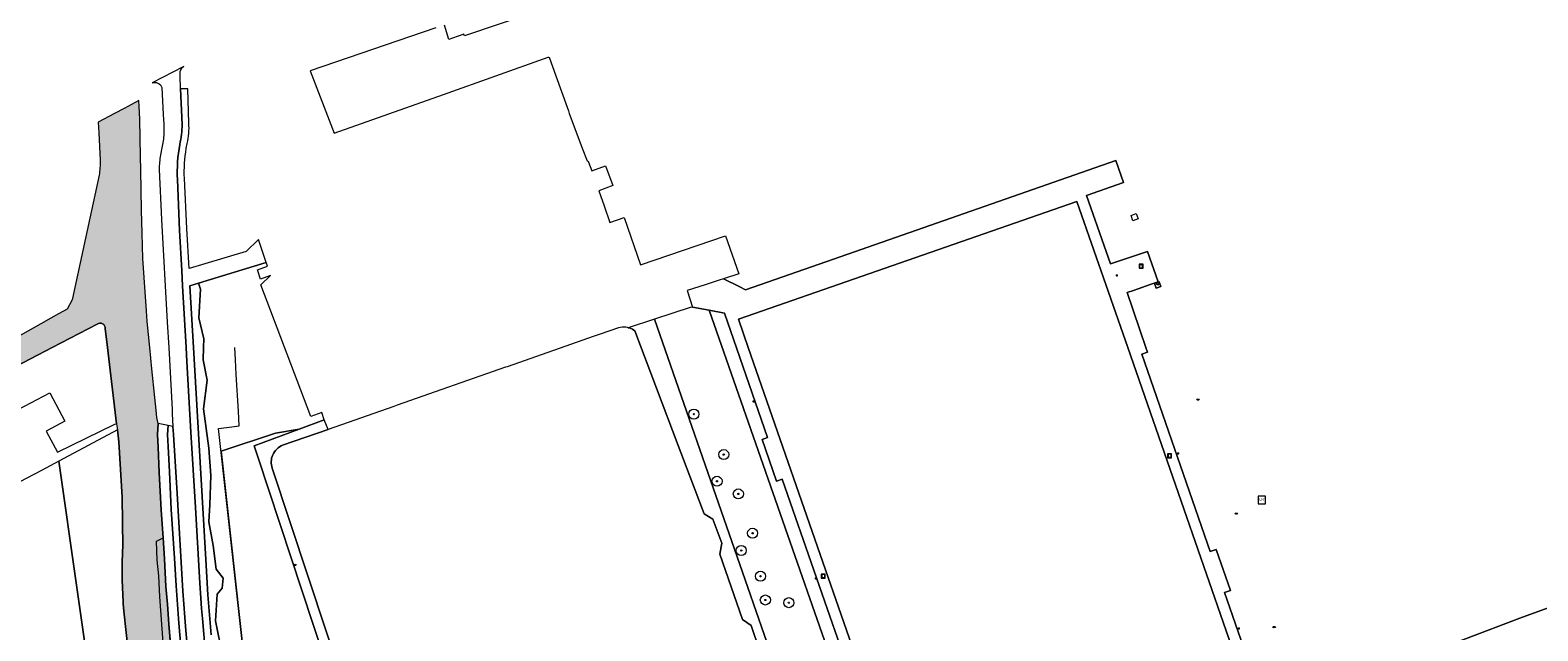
# Model space of a CAD drawing. Header units: metres. Extents: x 125349 to 128236, y 501602 to 503797.
# Tile 559 of 656: x 126726 to 127025, y 502944 to 503063. Entities that reach past the tile are written whole.
import ezdxf
from ezdxf.enums import TextEntityAlignment as Align

# ---------------------------------------------------------------- set-up
doc = ezdxf.new("R2010")
doc.units = ezdxf.units.M
doc.layers.get('0').update_dxf_attribs({"linetype": 'CONTINUOUS'})
for name, color, linetype, lineweight in [('B-WE-GK-BESCHOEIING-G', 130, 'GK-BESCHOEIING-SO', 18), ('B-WE-GR-BEPLANTING_CULTUUR_BOSPLANTSOEN-GV', 90, 'CONTINUOUS', 18), ('B-WE-GR-BOOM-S-500', 90, 'CONTINUOUS', 18), ('B-WE-GR-GRAS-GV', 60, 'CONTINUOUS', 13), ('B-WE-GR-GROENVOORZIENING-GV', 80, 'CONTINUOUS', 18), ('B-WE-IE-MEUBILAIR-S', 7, 'CONTINUOUS', 18), ('B-WE-IE-MEUBILAIR_WEGMEUBILAIR-S', 7, 'CONTINUOUS', 18), ('B-WE-IE-MEUBILAIR_WEGMEUBILAIR_AFVALBAK-S', 7, 'CONTINUOUS', 18), ('B-WE-IE-TERREINAFSCHEIDING_KUNSTMATIG_HEKWERK-G', 20, 'IE-TERREINAFSCHEIDING_KUNSTMATIG-SO', 18), ('B-WE-OG-TERREIN_BEGROEID-GV', 7, 'CONTINUOUS', 18), ('B-WE-OG-TERREIN_ERF-GV', 7, 'CONTINUOUS', 18), ('B-WE-OG-WATER-GV', 130, 'CONTINUOUS', 18), ('B-WE-VH-GESLOTENVERHARDING_ASFALT-GV', 10, 'CONTINUOUS', 18), ('B-WE-VH-GESLOTENVERHARDING_KUNSTSTOF-GV', 10, 'CONTINUOUS', 18), ('B-WE-VH-ONVERHARD-GV', 252, 'CONTINUOUS', 18), ('B-WE-VH-OPENVERHARDING-GV', 90, 'CONTINUOUS', 18)]:
    doc.layers.add(name, color=color, linetype=linetype, lineweight=lineweight)
doc.layers.add('B-WE-OG-WATER-V', color=7, linetype='CONTINUOUS', lineweight=18, true_color=0xbee8ff)
doc.styles.add('NLCS-ISO', font='NLCS-ISO.ttf')
doc.linetypes.add('GK-BESCHOEIING-SO', pattern='A,18,-3,[1,NLCS.SHX,S=0.6,R=0,X=0,Y=0],-3', length=24)
doc.linetypes.add('IE-TERREINAFSCHEIDING_KUNSTMATIG-SO', pattern='A,4,[82,NLCS.SHX,S=0.75,R=90,X=0,Y=0],4,-2', length=10)

# ---------------------------------------------------------------- blocks, each defined once
blk = doc.blocks.new('SIE-WEG_AFVALBAK-SO')
at = {"color": 0, "linetype": 'ByBlock', "lineweight": 18}
for points in [[(-2, -2), (2, -2), (2, 2), (-2, 2)], [(-1.5, -1.5), (1.5, -1.5), (1.5, 1.5), (-1.5, 1.5)]]:
    blk.add_lwpolyline(points, close=True, dxfattribs=at)
blk = doc.blocks.new('SIE-MEUBILAIR_PAAL_LICHTMAST-SO')
for points in [[(-0.6, 0), (-1, 0)], [(-0.7, 0.7), (-0.4, 0.4)], [(0, 1), (0, 0.6)], [(0.4, 0.4), (0.7, 0.7)], [(1, 0), (0.6, 0)], [(-0.7, -0.7), (-0.4, -0.4)], [(0, -0.6), (0, -1)], [(0.4, -0.4), (0.7, -0.7)]]:
    blk.add_lwpolyline(points)
blk.add_circle((0, 0), 0.5)
blk = doc.blocks.new('SIE-MEUBILAIR_PUT_KOLK-SO')
blk.add_ellipse((0, 0), major_axis=(1.25, 0), ratio=0.54)
at = {"style": 'NLCS-ISO'}
blk.add_text('klk', height=0.75, dxfattribs=at).set_placement((0, 0), align=Align.MIDDLE_CENTER)
blk = doc.blocks.new('SIE-WEG_SPEELTOESTEL-SO')
at = {"flags": 128}
blk.add_lwpolyline([(-3.75, -3.75), (3.75, -3.75), (3.75, 3.75), (-3.75, 3.75)], close=True, dxfattribs=at)
at = {"style": 'NLCS-ISO'}
blk.add_text('SPT', height=2.25, dxfattribs=at).set_placement((0, 0), align=Align.MIDDLE_CENTER)
blk = doc.blocks.new('SGR-BOOM_01-SO')
at = {"linetype": 'ByBlock', "lineweight": 18}
h = blk.add_hatch(color=0, dxfattribs=at)
h.dxf.hatch_style = 1
edge = h.paths.add_edge_path()
edge.add_arc((0, 0), 0.25, 0, 360)
at = {"color": 0, "linetype": 'ByBlock', "lineweight": 18}
for radius in [2, 0.25]:
    blk.add_circle((0, 0), radius, dxfattribs=at)

msp = doc.modelspace()

# ---------------------------------------------------------------- hatches: boundary and pattern name
at = {"layer": 'B-WE-OG-WATER-V'}
h = msp.add_hatch(color=256, dxfattribs=at)
edge = h.paths.add_edge_path()
edge.add_line((126649.39, 502963.593), (126595.115, 502935.236))
edge.add_line((126595.115, 502935.236), (126595.377, 502934.732))
edge.add_line((126595.377, 502934.732), (126593.697, 502933.857))
edge.add_line((126593.697, 502933.857), (126593.436, 502934.359))
edge.add_line((126593.436, 502934.359), (126577.12, 502925.88))
edge.add_line((126577.12, 502925.88), (126573.638, 502924.132))
edge.add_line((126573.638, 502924.132), (126569.751, 502921.984))
edge.add_line((126569.751, 502921.984), (126569.556, 502922.387))
edge.add_line((126569.556, 502922.387), (126557.705, 502915.995))
edge.add_line((126557.705, 502915.995), (126554.586, 502914.388))
edge.add_line((126554.586, 502914.388), (126541.976, 502907.45))
edge.add_line((126541.976, 502907.45), (126542.127, 502907.165))
edge.add_line((126542.127, 502907.165), (126537.072, 502904.443))
edge.add_line((126537.072, 502904.443), (126536.303, 502904.029))
edge.add_line((126536.303, 502904.029), (126531.259, 502901.333))
edge.add_line((126531.259, 502901.333), (126529.121, 502900.2))
edge.add_line((126529.121, 502900.2), (126529.087, 502900.183))
edge.add_line((126529.087, 502900.183), (126524.55, 502897.778))
edge.add_line((126524.55, 502897.778), (126521.08, 502895.904))
edge.add_line((126521.08, 502895.904), (126516.24, 502893.289))
edge.add_line((126516.24, 502893.289), (126515.565, 502894.013))
edge.add_line((126515.565, 502894.013), (126500, 502885.729))
edge.add_line((126500, 502885.729), (126497.533, 502884.416))
edge.add_line((126497.533, 502884.416), (126488.897, 502879.832))
edge.add_line((126488.897, 502879.832), (126489.491, 502878.698))
edge.add_line((126489.491, 502878.698), (126486.48, 502877.12))
edge.add_line((126486.48, 502877.12), (126485.893, 502878.238))
edge.add_line((126485.893, 502878.238), (126479.918, 502875.067))
edge.add_arc((126481.314, 502872.767), 2.69, 121.26532, 156.50183)
edge.add_arc((126481.309, 502872.774), 2.682, 156.59264, 210.22925)
edge.add_arc((126481.322, 502872.789), 2.702, 210.34174, 261.19582)
edge.add_arc((126481.32, 502872.793), 2.705, 261.26343, 285.26011)
edge.add_line((126482.032, 502870.183), (126497.464, 502878.266))
edge.add_line((126497.464, 502878.266), (126500, 502879.591))
edge.add_line((126500, 502879.591), (126518.537, 502889.271))
edge.add_line((126518.537, 502889.271), (126525.98, 502893.158))
edge.add_line((126525.98, 502893.158), (126569.382, 502915.788))
edge.add_line((126569.382, 502915.788), (126606.348, 502935.238))
edge.add_line((126606.348, 502935.238), (126648.844, 502957.378))
edge.add_line((126648.844, 502957.378), (126700.701, 502984.917))
edge.add_line((126700.701, 502984.917), (126717.744, 502993.282))
edge.add_line((126717.744, 502993.282), (126730.68, 503000))
edge.add_line((126730.68, 503000), (126739.625, 503004.643))
edge.add_arc((126740.201, 503003.751), 1.062, 63.71937, 122.84656, ccw=False)
edge.add_arc((126740.163, 503003.771), 1.061, -1.40796, 61.39885, ccw=False)
edge.add_line((126741.224, 503003.745), (126741.664, 503000))
edge.add_line((126741.664, 503000), (126743.448, 502984.853))
edge.add_line((126743.448, 502984.853), (126743.636, 502983.701))
edge.add_line((126743.636, 502983.701), (126743.909, 502981.298))
edge.add_line((126743.909, 502981.298), (126744.536, 502970.34))
edge.add_line((126744.536, 502970.34), (126744.673, 502960.484))
edge.add_arc((126860.693, 502955.734), 116.117, 177.65547, 181.06876)
edge.add_arc((126854.276, 502956.005), 109.707, 181.27297, 184.32961)
edge.add_line((126744.882, 502947.723), (126746.743, 502930.814))
edge.add_line((126746.743, 502930.814), (126748.58, 502916.243))
edge.add_line((126748.58, 502916.243), (126750.334, 502903.223))
edge.add_line((126750.334, 502903.223), (126752.533, 502889.748))
edge.add_line((126752.533, 502889.748), (126754.076, 502871.33))
edge.add_line((126754.076, 502871.33), (126754.921, 502867.372))
edge.add_line((126754.921, 502867.372), (126755.354, 502863.348))
edge.add_line((126755.354, 502863.348), (126755.465, 502859.307))
edge.add_line((126755.465, 502859.307), (126755.346, 502855.265))
edge.add_line((126755.346, 502855.265), (126755.163, 502852.129))
edge.add_line((126755.163, 502852.129), (126754.976, 502848.993))
edge.add_arc((126731.659, 502850.414), 23.36, 341.10134, 356.51199, ccw=False)
edge.add_arc((126685.456, 502868.117), 72.828, 334.89845, 339.69851, ccw=False)
edge.add_line((126751.406, 502837.221), (126749.84, 502835.855))
edge.add_line((126749.84, 502835.855), (126747.793, 502834.252))
edge.add_line((126747.793, 502834.252), (126745.595, 502832.65))
edge.add_line((126745.595, 502832.65), (126742.999, 502830.697))
edge.add_line((126742.999, 502830.697), (126740.402, 502828.894))
edge.add_line((126740.402, 502828.894), (126738.854, 502827.841))
edge.add_line((126738.854, 502827.841), (126737.106, 502826.739))
edge.add_line((126737.106, 502826.739), (126736.624, 502826.408))
edge.add_arc((126594.642, 503064.557), 277.261, 297.92691, 300.80295, ccw=False)
edge.add_arc((126610.844, 503037.654), 245.909, 293.72887, 297.52728, ccw=False)
edge.add_line((126709.8, 502812.534), (126708.532, 502812.005))
edge.add_line((126708.532, 502812.005), (126706.933, 502811.303))
edge.add_line((126706.933, 502811.303), (126704.834, 502810.401))
edge.add_line((126704.834, 502810.401), (126701.836, 502809.197))
edge.add_line((126701.836, 502809.197), (126698.639, 502807.944))
edge.add_line((126698.639, 502807.944), (126695.041, 502806.69))
edge.add_line((126695.041, 502806.69), (126691.614, 502805.476))
edge.add_line((126691.614, 502805.476), (126656.229, 502790.887))
edge.add_line((126656.229, 502790.887), (126651.241, 502787.441))
edge.add_line((126651.241, 502787.441), (126645.232, 502786.656))
edge.add_line((126645.232, 502786.656), (126639.006, 502784.274))
edge.add_line((126639.006, 502784.274), (126621.677, 502777.212))
edge.add_line((126621.677, 502777.212), (126596.566, 502767.184))
edge.add_line((126596.566, 502767.184), (126577.774, 502758.887))
edge.add_line((126577.774, 502758.887), (126554.965, 502750))
edge.add_line((126554.965, 502750), (126511.483, 502732.739))
edge.add_line((126511.483, 502732.739), (126500, 502728.455))
edge.add_line((126500, 502728.455), (126478.568, 502720.058))
edge.add_line((126478.568, 502720.058), (126476.465, 502719.234))
edge.add_line((126476.465, 502719.234), (126457.607, 502711.584))
edge.add_line((126457.607, 502711.584), (126450.639, 502708.758))
edge.add_arc((126449.898, 502709.714), 1.209, 255.33262, 307.77093, ccw=False)
edge.add_arc((126449.839, 502709.728), 1.21, 214.15412, 258.22059, ccw=False)
edge.add_line((126448.838, 502709.049), (126438.92, 502733.475))
edge.add_line((126438.92, 502733.475), (126432.355, 502750))
edge.add_line((126432.355, 502750), (126431.699, 502751.671))
edge.add_line((126431.699, 502751.671), (126429.409, 502757.5))
edge.add_arc((126430.145, 502757.911), 0.843, 149.70852, 209.19494, ccw=False)
edge.add_arc((126430.212, 502757.878), 0.917, 108.59654, 150.01956, ccw=False)
edge.add_line((126429.919, 502758.747), (126439.647, 502762.47))
edge.add_arc((126439.237, 502764.314), 1.89, 282.54625, 335.13681)
edge.add_arc((126439.228, 502764.302), 1.892, 335.59952, 379.17683)
edge.add_line((126441.015, 502764.923), (126431.425, 502794.156))
edge.add_line((126431.425, 502794.156), (126418.037, 502834.678))
edge.add_line((126418.037, 502834.678), (126418.384, 502837.119))
edge.add_line((126418.384, 502837.119), (126458.944, 502858.588))
edge.add_line((126458.944, 502858.588), (126459.436, 502858.848))
edge.add_line((126459.436, 502858.848), (126469.118, 502863.982))
edge.add_line((126469.118, 502863.982), (126469.508, 502865))
edge.add_line((126469.508, 502865), (126469.914, 502866.061))
edge.add_line((126469.914, 502866.061), (126469.153, 502867.199))
edge.add_line((126469.153, 502867.199), (126466.971, 502868.143))
edge.add_line((126466.971, 502868.143), (126465.782, 502867.694))
edge.add_line((126465.782, 502867.694), (126451.177, 502860.036))
edge.add_line((126451.177, 502860.036), (126434.286, 502851.073))
edge.add_line((126434.286, 502851.073), (126417.572, 502842.538))
edge.add_line((126417.572, 502842.538), (126395.84, 502831.133))
edge.add_line((126395.84, 502831.133), (126395.172, 502828.411))
edge.add_line((126395.172, 502828.411), (126396.146, 502825.581))
edge.add_line((126396.146, 502825.581), (126403.121, 502808.169))
edge.add_line((126403.121, 502808.169), (126408.182, 502795.674))
edge.add_line((126408.182, 502795.674), (126413.636, 502782.226))
edge.add_line((126413.636, 502782.226), (126419.383, 502767.825))
edge.add_line((126419.383, 502767.825), (126420.021, 502766.169))
edge.add_line((126420.021, 502766.169), (126420.513, 502765.115))
edge.add_line((126420.513, 502765.115), (126426.579, 502750))
edge.add_line((126426.579, 502750), (126443.186, 502709.075))
edge.add_line((126443.186, 502709.075), (126443.386, 502709.175))
edge.add_line((126443.386, 502709.175), (126446.304, 502702.587))
edge.add_arc((126449.445, 502705.766), 4.469, 225.34388, 259.2026)
edge.add_arc((126449.384, 502705.811), 4.503, 260.07725, 303.30149)
edge.add_line((126451.856, 502702.048), (126458.782, 502705.006))
edge.add_line((126458.782, 502705.006), (126498.711, 502722.056))
edge.add_line((126498.711, 502722.056), (126500.613, 502721.661))
edge.add_line((126500.613, 502721.661), (126509.491, 502723.201))
edge.add_line((126509.491, 502723.201), (126528.673, 502730.57))
edge.add_line((126528.673, 502730.57), (126534.731, 502732.495))
edge.add_line((126534.731, 502732.495), (126570.746, 502747.463))
edge.add_line((126570.746, 502747.463), (126577.063, 502750))
edge.add_line((126577.063, 502750), (126598.871, 502758.758))
edge.add_line((126598.871, 502758.758), (126601.337, 502760.181))
edge.add_line((126601.337, 502760.181), (126627.602, 502770.497))
edge.add_line((126627.602, 502770.497), (126635.178, 502772.915))
edge.add_line((126635.178, 502772.915), (126649.403, 502779.611))
edge.add_line((126649.403, 502779.611), (126659.793, 502783.248))
edge.add_line((126659.793, 502783.248), (126667.084, 502786.919))
edge.add_line((126667.084, 502786.919), (126692.499, 502797.294))
edge.add_line((126692.499, 502797.294), (126717.012, 502807.429))
edge.add_line((126717.012, 502807.429), (126720.78, 502809.038))
edge.add_line((126720.78, 502809.038), (126720.989, 502809.093))
edge.add_line((126720.989, 502809.093), (126722.664, 502809.533))
edge.add_line((126722.664, 502809.533), (126727.555, 502811.12))
edge.add_line((126727.555, 502811.12), (126729.52, 502811.757))
edge.add_line((126729.52, 502811.757), (126735.68, 502813.626))
edge.add_line((126735.68, 502813.626), (126741.646, 502816.495))
edge.add_line((126741.646, 502816.495), (126755.536, 502822.875))
edge.add_line((126755.536, 502822.875), (126764.001, 502827.234))
edge.add_line((126764.001, 502827.234), (126766.428, 502829.037))
edge.add_line((126766.428, 502829.037), (126766.146, 502833.205))
edge.add_line((126766.146, 502833.205), (126766.029, 502834.941))
edge.add_line((126766.029, 502834.941), (126764.242, 502836.78))
edge.add_line((126764.242, 502836.78), (126763.89, 502837.142))
edge.add_line((126763.89, 502837.142), (126762.704, 502839.895))
edge.add_line((126762.704, 502839.895), (126762.703, 502842.917))
edge.add_line((126762.703, 502842.917), (126763.17, 502848.948))
edge.add_line((126763.17, 502848.948), (126763.098, 502857.986))
edge.add_line((126763.098, 502857.986), (126763.052, 502860.327))
edge.add_line((126763.052, 502860.327), (126762.737, 502864.059))
edge.add_line((126762.737, 502864.059), (126762.419, 502867.821))
edge.add_line((126762.419, 502867.821), (126762.147, 502872.857))
edge.add_line((126762.147, 502872.857), (126761.759, 502877.895))
edge.add_line((126761.759, 502877.895), (126761.3, 502881.43))
edge.add_line((126761.3, 502881.43), (126761.12, 502882.819))
edge.add_line((126761.12, 502882.819), (126759.265, 502895.207))
edge.add_line((126759.265, 502895.207), (126758.878, 502897.628))
edge.add_line((126758.878, 502897.628), (126758.238, 502902.734))
edge.add_line((126758.238, 502902.734), (126757.493, 502907.704))
edge.add_line((126757.493, 502907.704), (126756.899, 502912.476))
edge.add_line((126756.899, 502912.476), (126756.604, 502915.851))
edge.add_line((126756.604, 502915.851), (126756.108, 502920.187))
edge.add_line((126756.108, 502920.187), (126754.829, 502932.641))
edge.add_line((126754.829, 502932.641), (126754.65, 502935.2))
edge.add_line((126754.65, 502935.2), (126754.14, 502941.096))
edge.add_line((126754.14, 502941.096), (126753.786, 502945.198))
edge.add_line((126753.786, 502945.198), (126753.53, 502949.125))
edge.add_line((126753.53, 502949.125), (126753.24, 502952.603))
edge.add_line((126753.24, 502952.603), (126752.959, 502958.13))
edge.add_line((126752.959, 502958.13), (126752.664, 502962.247))
edge.add_line((126752.664, 502962.247), (126752.267, 502967.776))
edge.add_line((126752.267, 502967.776), (126751.931, 502975.238))
edge.add_line((126751.931, 502975.238), (126751.701, 502980.262))
edge.add_line((126751.701, 502980.262), (126751.554, 502982.785))
edge.add_line((126751.554, 502982.785), (126751.699, 502984.913))
edge.add_line((126751.699, 502984.913), (126751.462, 502986.116))
edge.add_line((126751.462, 502986.116), (126751.276, 502987.57))
edge.add_line((126751.276, 502987.57), (126751.037, 502990.111))
edge.add_line((126751.037, 502990.111), (126750.467, 502995.795))
edge.add_line((126750.467, 502995.795), (126750.052, 503000))
edge.add_line((126750.052, 503000), (126749.545, 503005.146))
edge.add_line((126749.545, 503005.146), (126749.391, 503007.266))
edge.add_line((126749.391, 503007.266), (126748.639, 503017.642))
edge.add_line((126748.639, 503017.642), (126748.541, 503022.648))
edge.add_line((126748.541, 503022.648), (126748.399, 503027.23))
edge.add_line((126748.399, 503027.23), (126748.273, 503035.23))
edge.add_line((126748.273, 503035.23), (126748.189, 503037.755))
edge.add_line((126748.189, 503037.755), (126748.036, 503045.244))
edge.add_line((126748.036, 503045.244), (126747.948, 503047.749))
edge.add_line((126747.948, 503047.749), (126747.872, 503048.929))
edge.add_line((126747.872, 503048.929), (126744.936, 503047.368))
edge.add_line((126744.936, 503047.368), (126743.037, 503046.359))
edge.add_line((126743.037, 503046.359), (126739.808, 503044.642))
edge.add_line((126739.808, 503044.642), (126739.914, 503042.513))
edge.add_line((126739.914, 503042.513), (126740.226, 503037.131))
edge.add_arc((126715.856, 503037.472), 24.373, 352.15024, 359.199, ccw=False)
edge.add_line((126740, 503034.143), (126737.295, 503021.652))
edge.add_line((126737.295, 503021.652), (126734.652, 503009.415))
edge.add_line((126734.652, 503009.415), (126733.689, 503007.613))
edge.add_line((126733.689, 503007.613), (126731.949, 503006.64))
edge.add_line((126731.949, 503006.64), (126726.915, 503003.827))
edge.add_line((126726.915, 503003.827), (126720.068, 503000))
edge.add_line((126720.068, 503000), (126701.023, 502990.219))
edge.add_line((126701.023, 502990.219), (126697.615, 502988.468))
edge.add_line((126697.615, 502988.468), (126666.163, 502972.315))
edge.add_line((126666.163, 502972.315), (126663.791, 502971.116))
edge.add_line((126663.791, 502971.116), (126654.973, 502966.51))
edge.add_line((126654.973, 502966.51), (126649.39, 502963.593))

# ---------------------------------------------------------------- linework, layer by layer
at = {"layer": 'B-WE-GK-BESCHOEIING-G', "flags": 128}
for points in [[(126751.699, 502984.913), (126751.554, 502982.785), (126751.701, 502980.262), (126751.931, 502975.238), (126752.267, 502967.776), (126752.959, 502958.13), (126753.24, 502952.603), (126753.53, 502949.125), (126753.786, 502945.198), (126754.65, 502935.2), (126754.829, 502932.641), (126756.108, 502920.187), (126756.604, 502915.851), (126756.899, 502912.476), (126757.493, 502907.704), (126758.238, 502902.734), (126758.878, 502897.628), (126759.265, 502895.207), (126761.12, 502882.819), (126761.759, 502877.895), (126762.147, 502872.857), (126762.419, 502867.821), (126763.052, 502860.327), (126763.098, 502857.986), (126763.17, 502848.948), (126762.703, 502842.917), (126762.704, 502839.895), (126763.89, 502837.142), (126766.029, 502834.941), (126766.428, 502829.037)], [(126754.14, 502941.096), (126752.675, 502941.538), (126752.021, 502950.559), (126751.802, 502954.779), (126751.501, 502957.844), (126751.354, 502961.625), (126752.664, 502962.247)]]:
    msp.add_lwpolyline(points, dxfattribs=at)
at = {"layer": 'B-WE-GR-BEPLANTING_CULTUUR_BOSPLANTSOEN-GV', "flags": 128}
msp.add_lwpolyline([(126768.827, 502937.531), (126764.175, 502979.447), (126774.926, 502983.042), (126779.642, 502983.83), (126784.578, 502985.686), (126784.14, 502987.094), (126781.936, 502986.313), (126772.07, 503012.426), (126773.995, 503014.245), (126771.984, 503013.53), (126771.384, 503015.396), (126773.367, 503016.113), (126773.304, 503016.3), (126773.232, 503016.49), (126773.088, 503016.872), (126759.692, 503012.773), (126760.061, 503011.566), (126759.785, 503005.908), (126760.751, 503001.72), (126760.689, 503000), (126760.601, 502997.578), (126761.391, 502993.507), (126760.702, 502987.82), (126761.743, 502980.069), (126762.161, 502974.632), (126761.907, 502968.794), (126761.73, 502965.422), (126762.619, 502960.729), (126763.201, 502956.079), (126764.562, 502954.26), (126764.379, 502952.278), (126763.401, 502951.124), (126763.067, 502945.86), (126764.451, 502938.938)], dxfattribs=at)
at = {"layer": 'B-WE-GR-GRAS-GV', "flags": 128}
msp.add_lwpolyline([(126968.888, 502927.894), (126943.834, 503000), (126933.777, 503028.946), (126866.686, 503005.592), (126868.631, 503000), (126901.849, 502904.506), (126968.416, 502927.729)], close=True, dxfattribs=at)
at = {"layer": 'B-WE-GR-GROENVOORZIENING-GV', "flags": 128}
for points in [[(126857.615, 503007.983), (126857.148, 503007.934), (126850.084, 503005.623), (126888.716, 502894.507), (126812.462, 502868.181), (126807.751, 502866.555), (126789.288, 502862.249), (126795.321, 502846.852), (126905.108, 502891.136), (127007.521, 502932.705), (127096.351, 502970.16), (127093.404, 502976.07), (127087.904, 502972.317), (127039.336, 502952.848), (127021.557, 502946.335), (127000, 502938.149), (126984.856, 502932.262), (126978.619, 502927.671), (126972.372, 502925.295), (126899.279, 502897.488), (126860.897, 503007.366)], [(126971.7, 502926.51), (126900.483, 502901.692), (126891.787, 502926.686), (126890.679, 502926.304), (126887.877, 502934.451), (126888.948, 502934.805), (126875.362, 502973.911), (126874.213, 502973.515), (126871.377, 502981.754), (126872.466, 502982.168), (126863.91, 503006.799), (126860.897, 503007.366), (126899.279, 502897.488), (126972.372, 502925.295)], [(126771.21, 502916.053), (126771.583, 502912.69), (126772.922, 502900.623), (126786.669, 502862.046), (126789.288, 502862.249), (126807.751, 502866.555), (126812.462, 502868.181), (126809.638, 502869.935), (126794.386, 502910.616), (126793.46, 502910.274), (126793.516, 502910.115), (126790.431, 502909.031), (126780.45, 502937.491), (126783.554, 502938.48), (126783.578, 502938.411), (126784.553, 502938.701), (126771.523, 502978.136), (126770.747, 502980.485), (126779.642, 502983.83), (126774.926, 502983.042), (126764.175, 502979.447), (126768.827, 502937.531)]]:
    msp.add_lwpolyline(points, close=True, dxfattribs=at)
for points in [[(126739.625, 503004.643), (126730.68, 503000), (126717.744, 502993.282), (126700.701, 502984.917), (126648.844, 502957.378), (126606.348, 502935.238), (126569.382, 502915.788), (126525.98, 502893.158), (126518.537, 502889.271), (126500, 502879.591), (126497.464, 502878.266)], [(126741.664, 503000), (126741.224, 503003.745)], [(126722.674, 502987.078), (126727.754, 502989.723), (126730.216, 502991.005), (126733.206, 502985.405), (126729.513, 502983.394), (126731.736, 502979.23), (126743.126, 502984.803), (126743.448, 502984.853), (126741.664, 503000)], [(126744.673, 502960.484), (126744.536, 502970.34), (126743.909, 502981.298), (126743.636, 502983.701), (126731.99, 502977.451), (126738.993, 502928.306), (126743.74, 502898.306), (126747.967, 502859.864), (126744.266, 502851.683), (126746.027, 502845.246), (126731.427, 502837.546), (126718.209, 502825.627)], [(126756.644, 502935.356), (126755.78, 502945.349), (126755.236, 502952.737), (126754.955, 502958.252), (126754.264, 502967.893), (126753.929, 502975.329), (126753.698, 502980.366), (126753.558, 502982.775), (126753.677, 502984.522), (126751.699, 502984.913), (126751.554, 502982.785), (126751.701, 502980.262), (126751.931, 502975.238), (126752.267, 502967.776), (126752.664, 502962.247), (126752.959, 502958.13), (126753.24, 502952.603), (126753.53, 502949.125), (126753.786, 502945.198), (126754.14, 502941.096)], [(126754.61, 502984.337), (126753.677, 502984.522), (126753.558, 502982.775), (126753.698, 502980.366), (126753.929, 502975.329), (126754.264, 502967.893), (126754.955, 502958.252), (126755.236, 502952.737), (126755.78, 502945.349), (126756.644, 502935.356)], [(126764.017, 502887.813), (126763.028, 502893.525), (126762.156, 502899.284), (126761.313, 502905.275), (126760.561, 502911.083), (126759.686, 502918.905), (126758.868, 502926.508), (126758.463, 502930.486), (126757.979, 502935.246), (126757.184, 502943.928), (126756.585, 502951.726), (126756.15, 502959.705), (126755.484, 502971.059), (126754.749, 502982.771), (126754.61, 502984.337)], [(126746.743, 502930.814), (126744.882, 502947.723)]]:
    msp.add_lwpolyline(points, dxfattribs=at)
at = {"layer": 'B-WE-GR-GROENVOORZIENING-GV'}
for points in [[(126740.671, 503004.703, 0.2638715), (126739.625, 503004.643)], [(126741.224, 503003.745, 0.2811194), (126740.671, 503004.703)], [(126744.596, 502953.568, -0.0148944), (126744.673, 502960.484)], [(126744.882, 502947.723, -0.0133379), (126744.596, 502953.568)]]:
    msp.add_lwpolyline(points, format="xyb", dxfattribs=at)
at = {"layer": 'B-WE-IE-TERREINAFSCHEIDING_KUNSTMATIG_HEKWERK-G', "flags": 128}
msp.add_lwpolyline([(126793.484, 502842.92), (126772.922, 502900.623), (126763.675, 502983.956), (126766.279, 502984.268), (126767.768, 502984.447), (126767.601, 502987.38), (126767.187, 502994.619), (126767.02, 502997.552), (126766.88, 503000)], dxfattribs=at)
at = {"layer": 'B-WE-OG-TERREIN_BEGROEID-GV', "flags": 128}
msp.add_lwpolyline([(126764.451, 502938.938), (126763.067, 502945.86), (126763.401, 502951.124), (126764.379, 502952.278), (126764.562, 502954.26), (126763.201, 502956.079), (126762.619, 502960.729), (126761.73, 502965.422), (126761.907, 502968.794), (126762.161, 502974.632), (126761.743, 502980.069), (126760.702, 502987.82), (126761.391, 502993.507), (126760.601, 502997.578), (126760.689, 503000), (126760.751, 503001.72), (126759.785, 503005.908), (126760.061, 503011.566), (126759.692, 503012.773), (126757.987, 503012.251), (126758.686, 503000), (126759.204, 502990.912), (126760.151, 502974.944), (126761.157, 502957.993), (126761.544, 502950.984), (126762.183, 502943.042)], dxfattribs=at)
at = {"layer": 'B-WE-OG-TERREIN_ERF-GV', "flags": 128}
for points in [[(126971.7, 502926.51), (126963.042, 502951.437), (126964.201, 502951.84), (126961.356, 502959.968), (126960.209, 502959.541), (126946.63, 502998.7), (126947.743, 502999.072), (126947.425, 503000), (126943.701, 503010.872), (126945, 503011.322), (126948.494, 503012.531), (126949.871, 503013.008), (126947.785, 503019.049), (126940.419, 503016.547), (126935.677, 503030.107), (126942.992, 503032.665), (126941.457, 503037.054), (126885.551, 503017.531), (126868.119, 503011.444), (126866.848, 503012.071), (126863.737, 503013.604), (126862.904, 503013.334), (126860.525, 503012.562), (126860.084, 503012.419), (126856.53, 503011.265), (126857.615, 503007.983), (126860.897, 503007.366), (126863.91, 503006.799), (126872.466, 502982.168), (126871.377, 502981.754), (126874.213, 502973.515), (126875.362, 502973.911), (126888.948, 502934.805)], [(126888.716, 502894.507), (126850.084, 503005.623), (126844.85, 503003.924), (126845.041, 503003.877), (126845.37, 503003.761), (126845.681, 503003.614), (126845.963, 503003.444), (126846.164, 503003.296), (126854.761, 502980.57), (126859.881, 502967.037), (126861.636, 502965.952), (126863.419, 502961.206), (126862.979, 502959.011), (126867.506, 502946.112), (126869.213, 502944.894), (126870.863, 502940.047)], [(126792.149, 502922.217), (126774.276, 502976.071), (126774.145, 502976.727), (126774.111, 502977.062), (126774.107, 502977.4), (126774.134, 502977.737), (126774.19, 502978.067), (126774.276, 502978.387), (126774.4, 502978.707), (126774.558, 502979.018), (126774.748, 502979.315), (126774.795, 502979.376), (126774.966, 502979.596), (126775.209, 502979.856), (126775.474, 502980.093), (126775.757, 502980.303), (126776.056, 502980.482), (126776.367, 502980.627), (126785.358, 502983.761), (126784.578, 502985.686), (126779.642, 502983.83), (126770.747, 502980.485), (126771.523, 502978.136), (126784.553, 502938.701)], [(126718.209, 502825.627), (126731.427, 502837.546), (126746.027, 502845.246), (126744.266, 502851.683), (126747.967, 502859.864), (126743.74, 502898.306), (126738.993, 502928.306), (126731.99, 502977.451), (126728.568, 502975.615), (126716.877, 502969.541)]]:
    msp.add_lwpolyline(points, dxfattribs=at)
msp.add_lwpolyline([(126968.888, 502927.894), (126968.416, 502927.729), (126901.849, 502904.506), (126868.631, 503000), (126866.686, 503005.592), (126933.777, 503028.946), (126943.834, 503000)], close=True, dxfattribs=at)
at = {"layer": 'B-WE-OG-WATER-GV', "flags": 128}
for points in [[(126754.14, 502941.096), (126753.786, 502945.198), (126753.53, 502949.125), (126753.24, 502952.603), (126752.959, 502958.13), (126752.664, 502962.247), (126752.267, 502967.776), (126751.931, 502975.238), (126751.701, 502980.262), (126751.554, 502982.785), (126751.699, 502984.913), (126751.462, 502986.116), (126751.276, 502987.57), (126751.037, 502990.111), (126750.467, 502995.795), (126750.052, 503000), (126749.545, 503005.146), (126749.391, 503007.266), (126748.639, 503017.642), (126748.541, 503022.648), (126748.399, 503027.23), (126748.273, 503035.23), (126748.189, 503037.755), (126748.036, 503045.244), (126747.948, 503047.749), (126747.872, 503048.929), (126744.936, 503047.368), (126743.037, 503046.359), (126739.808, 503044.642), (126739.914, 503042.513), (126740.226, 503037.131)], [(126740, 503034.143), (126737.295, 503021.652), (126734.652, 503009.415), (126733.689, 503007.613), (126731.949, 503006.64), (126726.915, 503003.827), (126720.068, 503000), (126701.023, 502990.219), (126697.615, 502988.468), (126666.163, 502972.315), (126663.791, 502971.116), (126654.973, 502966.51), (126649.39, 502963.593)], [(126482.032, 502870.183), (126497.464, 502878.266), (126500, 502879.591), (126518.537, 502889.271), (126525.98, 502893.158), (126569.382, 502915.788), (126606.348, 502935.238), (126648.844, 502957.378), (126700.701, 502984.917), (126717.744, 502993.282), (126730.68, 503000), (126739.625, 503004.643)], [(126741.224, 503003.745), (126741.664, 503000), (126743.448, 502984.853), (126743.636, 502983.701), (126743.909, 502981.298), (126744.536, 502970.34), (126744.673, 502960.484)], [(126744.882, 502947.723), (126746.743, 502930.814), (126748.58, 502916.243), (126750.334, 502903.223), (126752.533, 502889.748), (126754.076, 502871.33), (126754.921, 502867.372), (126755.354, 502863.348), (126755.465, 502859.307), (126755.346, 502855.265), (126755.163, 502852.129), (126754.976, 502848.993)]]:
    msp.add_lwpolyline(points, dxfattribs=at)
at = {"layer": 'B-WE-OG-WATER-GV'}
for points in [[(126740.226, 503037.131, -0.0307657), (126740, 503034.143)], [(126739.625, 503004.643, -0.2638715), (126740.671, 503004.703)], [(126740.671, 503004.703, -0.2811194), (126741.224, 503003.745)], [(126744.673, 502960.484, 0.0148944), (126744.596, 502953.568)], [(126744.596, 502953.568, 0.0133379), (126744.882, 502947.723)]]:
    msp.add_lwpolyline(points, format="xyb", dxfattribs=at)
at = {"layer": 'B-WE-VH-GESLOTENVERHARDING_ASFALT-GV', "flags": 128}
for points in [[(126756.802, 503055.693), (126756.647, 503055.613), (126750.49, 503052.427)], [(126756.145, 503051.227), (126756.039, 503053.862), (126756.048, 503054.349)], [(126752.444, 503051.529), (126752.693, 503046.14)], [(126756.426, 503044.207), (126756.145, 503051.227)], [(126752.693, 503046.14), (126752.801, 503044.233)], [(126752.747, 503041.289), (126752.158, 503038.151)], [(126751.912, 503035.292), (126752.376, 503025.359), (126753.498, 503005.05), (126753.791, 503000), (126754.505, 502987.68), (126754.462, 502986.83), (126754.61, 502984.337), (126754.749, 502982.771), (126755.484, 502971.059), (126756.15, 502959.705), (126756.585, 502951.726), (126757.184, 502943.928), (126757.979, 502935.246)], [(126755.95, 503023.216), (126755.501, 503033.263)], [(126761.068, 502939.321), (126760.462, 502946.298), (126760.3, 502948.303), (126760.167, 502950.296), (126759.99, 502953.32), (126759.093, 502968.285), (126758.196, 502983.25), (126757.396, 502997.244), (126757.24, 503000), (126756.547, 503012.246), (126756.385, 503015.264), (126755.95, 503023.216)]]:
    msp.add_lwpolyline(points, dxfattribs=at)
at = {"layer": 'B-WE-VH-GESLOTENVERHARDING_ASFALT-GV'}
for points in [[(126756.048, 503054.349, -0.248479), (126756.655, 503055.599)], [(126756.655, 503055.599, -0.0285763), (126756.802, 503055.693)], [(126750.49, 503052.427, -0.4411173), (126752.444, 503051.529)], [(126752.801, 503044.233, -0.037364), (126752.747, 503041.289)], [(126755.973, 503040.257, 0.0731891), (126756.426, 503044.207)], [(126755.501, 503033.263, -0.0509005), (126755.973, 503040.257)], [(126752.158, 503038.151, 0.0503855), (126751.912, 503035.292)]]:
    msp.add_lwpolyline(points, format="xyb", dxfattribs=at)
at = {"layer": 'B-WE-VH-GESLOTENVERHARDING_KUNSTSTOF-GV', "flags": 128}
msp.add_lwpolyline([(126870.863, 502940.047), (126869.213, 502944.894), (126867.506, 502946.112), (126862.979, 502959.011), (126863.419, 502961.206), (126861.636, 502965.952), (126859.881, 502967.037), (126854.761, 502980.57), (126846.164, 503003.296), (126845.963, 503003.444), (126845.681, 503003.614), (126845.37, 503003.761), (126845.041, 503003.877), (126844.85, 503003.924), (126844.699, 503003.962), (126844.348, 503004.016), (126843.992, 503004.038), (126843.637, 503004.028), (126843.287, 503003.987), (126842.946, 503003.913), (126839.267, 503002.631), (126838.102, 503002.219), (126820.841, 502996.178), (126820.538, 502996.081), (126799.064, 502988.576), (126798.433, 502988.337), (126785.36, 502983.762), (126785.358, 502983.761), (126776.367, 502980.627), (126776.056, 502980.482), (126775.757, 502980.303), (126775.474, 502980.093), (126775.209, 502979.856), (126774.966, 502979.596), (126774.795, 502979.376), (126774.748, 502979.315), (126774.558, 502979.018), (126774.4, 502978.707), (126774.276, 502978.387), (126774.19, 502978.067), (126774.134, 502977.737), (126774.107, 502977.4), (126774.111, 502977.062), (126774.145, 502976.727), (126774.276, 502976.071), (126792.149, 502922.217)], dxfattribs=at)
at = {"layer": 'B-WE-VH-ONVERHARD-GV', "flags": 128}
for points in [[(126826.347, 503066.442), (126812.42, 503061.74), (126812.298, 503062.124), (126810.021, 503061.302), (126809.308, 503061.045), (126808.422, 503063.88)], [(126806.753, 503063.344), (126781.822, 503054.823), (126786.591, 503042.47)], [(126786.591, 503042.47), (126808.247, 503050.159), (126828.983, 503057.527)], [(126829.275, 503057.341), (126831.369, 503051.442), (126832.99, 503046.872), (126833.171, 503046.362), (126835.24, 503040.777), (126835.728, 503039.472)], [(126835.728, 503039.472), (126836.73, 503036.991), (126836.732, 503036.99), (126836.781, 503036.966), (126836.821, 503036.94), (126836.895, 503036.876), (126836.957, 503036.8), (126837.005, 503036.715), (126837.646, 503035.035), (126840.326, 503036.025), (126841.781, 503032.086), (126839.038, 503031.073), (126840.083, 503028.073), (126841.22, 503024.788), (126844.048, 503025.765), (126847.28, 503016.357), (126864.145, 503022.15), (126866.77, 503014.588), (126863.737, 503013.604), (126866.848, 503012.071), (126868.119, 503011.444), (126885.551, 503017.531), (126941.457, 503037.054), (126942.992, 503032.665), (126935.677, 503030.107), (126940.419, 503016.547), (126947.785, 503019.049), (126949.871, 503013.008), (126948.494, 503012.531), (126945, 503011.322), (126943.701, 503010.872), (126947.425, 503000), (126947.743, 502999.072), (126946.63, 502998.7), (126960.209, 502959.541), (126961.356, 502959.968), (126964.201, 502951.84), (126963.042, 502951.437), (126971.7, 502926.51)], [(127000, 502938.149), (127021.557, 502946.335), (127039.336, 502952.848)]]:
    msp.add_lwpolyline(points, dxfattribs=at)
at = {"layer": 'B-WE-VH-ONVERHARD-GV'}
msp.add_lwpolyline([(126828.983, 503057.527, -0.4182548), (126829.275, 503057.341)], format="xyb", dxfattribs=at)
at = {"layer": 'B-WE-VH-ONVERHARD-GV', "flags": 128}
for points in [[(126944.861, 503025.115), (126944.496, 503026.162), (126945.543, 503026.527), (126945.908, 503025.48)], [(126950.393, 503012.075), (126949.465, 503011.738), (126949.128, 503012.666), (126950.056, 503013.003)]]:
    msp.add_lwpolyline(points, close=True, dxfattribs=at)
at = {"layer": 'B-WE-VH-OPENVERHARDING-GV', "flags": 128}
for points in [[(126757.786, 503044.452), (126757.554, 503051.252), (126756.145, 503051.227)], [(126756.145, 503051.227), (126756.426, 503044.207)], [(126757.275, 503039.468), (126757.464, 503040.432)], [(126755.501, 503033.263), (126755.95, 503023.216), (126756.385, 503015.264), (126756.547, 503012.246), (126757.24, 503000), (126757.396, 502997.244), (126758.196, 502983.25), (126759.093, 502968.285), (126759.99, 502953.32), (126760.167, 502950.296), (126760.3, 502948.303), (126760.462, 502946.298), (126761.068, 502939.321)], [(126757.374, 503023.595), (126756.907, 503033.514)], [(126760.98, 503016.58), (126757.811, 503015.624), (126757.374, 503023.595)], [(126762.183, 502943.042), (126761.544, 502950.984), (126761.157, 502957.993), (126760.151, 502974.944), (126759.204, 502990.912), (126758.686, 503000), (126757.987, 503012.251), (126759.692, 503012.773), (126773.088, 503016.872), (126771.562, 503021.433), (126769.153, 503019.047), (126760.98, 503016.58)]]:
    msp.add_lwpolyline(points, dxfattribs=at)
at = {"layer": 'B-WE-VH-OPENVERHARDING-GV'}
for points in [[(126756.426, 503044.207, -0.0731891), (126755.973, 503040.257)], [(126757.464, 503040.432, 0.0716602), (126757.786, 503044.452)], [(126755.973, 503040.257, 0.0509005), (126755.501, 503033.263)], [(126756.907, 503033.514, -0.0530784), (126757.275, 503039.468)]]:
    msp.add_lwpolyline(points, format="xyb", dxfattribs=at)
at = {"layer": 'B-WE-VH-OPENVERHARDING-GV', "flags": 128}
msp.add_lwpolyline([(126950.393, 503012.075), (126950.056, 503013.003), (126949.128, 503012.666), (126949.465, 503011.738)], close=True, dxfattribs=at)

# ---------------------------------------------------------------- block references
at = {"layer": 'B-WE-GR-BOOM-S-500', "xscale": 0.5, "yscale": 0.5, "zscale": 0.5}
for p in [(126857.854, 502986.787), (126863.786, 502978.775), (126862.451, 502973.49), (126866.68, 502970.981), (126869.504, 502963.187), (126867.252, 502959.761), (126871.062, 502954.659), (126872.029, 502949.962), (126876.685, 502949.431)]:
    msp.add_blockref('SGR-BOOM_01-SO', p, dxfattribs=at)
at = {"layer": 'B-WE-IE-MEUBILAIR-S', "xscale": 0.2, "yscale": 0.2, "zscale": 0.2}
for name, p in [('SIE-MEUBILAIR_PAAL_LICHTMAST-SO', (126941.668, 503014.287)), ('SIE-MEUBILAIR_PUT_KOLK-SO', (126949.806, 503012.531)), ('SIE-MEUBILAIR_PAAL_LICHTMAST-SO', (126869.673, 502989.305)), ('SIE-MEUBILAIR_PUT_KOLK-SO', (126957.775, 502989.669)), ('SIE-MEUBILAIR_PAAL_LICHTMAST-SO', (126953.832, 502979.014)), ('SIE-MEUBILAIR_PUT_KOLK-SO', (126965.362, 502967.089)), ('SIE-MEUBILAIR_PUT_KOLK-SO', (126778.831, 502956.9)), ('SIE-MEUBILAIR_PAAL_LICHTMAST-SO', (126882.019, 502954.207)), ('SIE-MEUBILAIR_PAAL_LICHTMAST-SO', (126965.867, 502944.316)), ('SIE-MEUBILAIR_PUT_KOLK-SO', (126972.875, 502944.586))]:
    msp.add_blockref(name, p, dxfattribs=at)
at = {"layer": 'B-WE-IE-MEUBILAIR_WEGMEUBILAIR-S', "xscale": 0.2, "yscale": 0.2, "zscale": 0.2}
msp.add_blockref('SIE-WEG_SPEELTOESTEL-SO', (126970.424, 502969.799), dxfattribs=at)
at = {"layer": 'B-WE-IE-MEUBILAIR_WEGMEUBILAIR_AFVALBAK-S', "xscale": 0.2, "yscale": 0.2, "zscale": 0.2}
for p in [(126946.503, 503016.099), (126952.125, 502978.539), (126883.506, 502954.687)]:
    msp.add_blockref('SIE-WEG_AFVALBAK-SO', p, dxfattribs=at)

doc.saveas('drawing.dxf')
